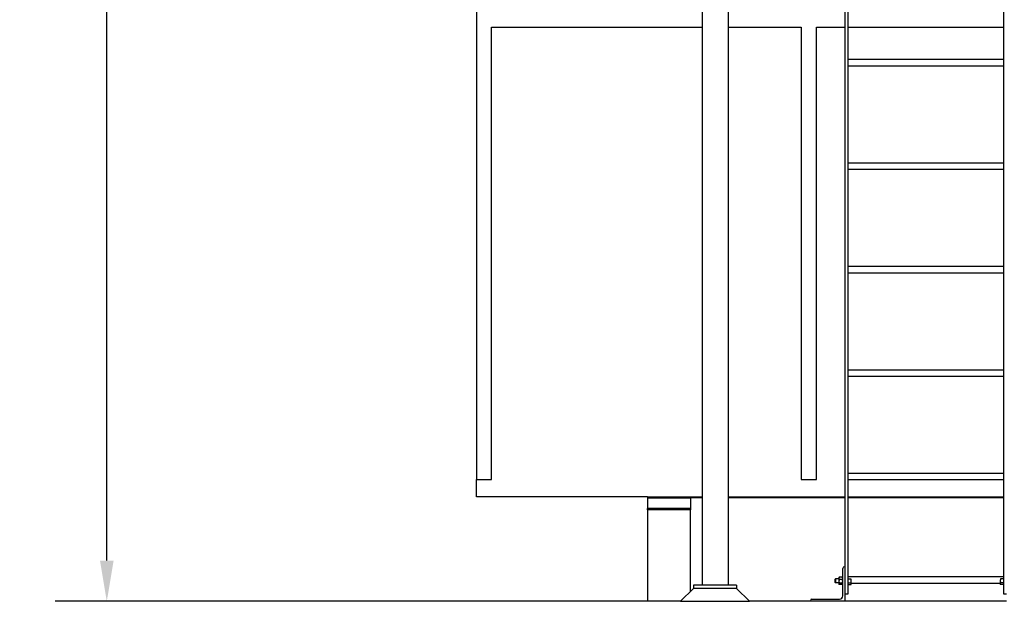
# Model space of a CAD drawing. Header units: inches. Extents: x 36 to 1719, y -84 to 1122.
# Tile 402 of 571: x 1271 to 1385, y 238 to 306. Entities that reach past the tile are written whole.
import ezdxf

# ---------------------------------------------------------------- set-up
doc = ezdxf.new("R2010")
doc.units = ezdxf.units.IN
doc.header["$LTSCALE"] = 48
doc.header["$MEASUREMENT"] = 0
doc.layers.add('Dimension (ANSI)', color=7, linetype='Continuous', lineweight=25)
doc.layers.add('Visible (ANSI)', color=7, linetype='Continuous', lineweight=30)
doc.styles.add('Note Text (ANSI)', font='tahoma.ttf')
doc.dimstyles.new('Architectural (ANSI)', dxfattribs={"dimscale": 48, "dimtxt": 0.125, "dimasz": 0.098425, "dimexe": 0.125, "dimexo": 0.0625, "dimgap": 0.031496, "dimtad": 0, "dimtih": 1, "dimtoh": 1, "dimdec": 4, "dimrnd": 1e-08, "dimzin": 3, "dimdsep": 46, "dimlunit": 4, "dimtxsty": 'Note Text (ANSI)', "dimcen": 0.09, "dimdle": 0.393701, "dimclrd": 256, "dimclre": 256, "dimclrt": 256, "dimadec": 0, "dimazin": 3, "dimtfac": 0.96, "dimtofl": 0, "dimtmove": 0, "dimatfit": 3, "dimfxl": 1, "dimfrac": 2, "dimtolj": 1, "dimtzin": 12, "dimlwd": -1, "dimlwe": -1, "dimarcsym": 0})

# ---------------------------------------------------------------- blocks, each defined once
blk = doc.blocks.new('*D20')
at = {"layer": 'Defpoints', "color": 0, "transparency": 16777216}
for p in [(1323.79, 415.42), (1280.95, 238.42), (1347.45, 238.42)]:
    blk.add_point(p, dxfattribs=at)
at = {"layer": 'Dimension (ANSI)', "transparency": 16777216}
for p, q in [((1320.79, 415.42), (1274.95, 415.42)), ((1280.95, 410.7), (1280.95, 348.05)), ((1280.95, 243.15), (1280.95, 338.79)), ((1344.45, 238.42), (1274.95, 238.42))]:
    blk.add_line(p, q, dxfattribs=at)
for points in [[(1280.16, 410.7), (1281.74, 410.7), (1280.95, 415.42)], [(1280.16, 243.15), (1281.74, 243.15), (1280.95, 238.42)]]:
    blk.add_solid(points, dxfattribs=at)
at = {"layer": 'Dimension (ANSI)', "transparency": 16777216, "insert": (1270.85, 346.54), "char_height": 6, "attachment_point": 1, "style": 'Note Text (ANSI)'}
blk.add_mtext('\\A1;14\'-9"', dxfattribs=at)

msp = doc.modelspace()

# ---------------------------------------------------------------- linework, layer by layer
at = {"layer": 'Visible (ANSI)'}
for p, q in [((1323.78662, 415.42127), (1323.78662, 252.55527)), ((1366.49162, 353.73561), (1366.49162, 239.29627)), ((1366.86662, 239.29627), (1366.86662, 353.73561)), ((1384.86662, 353.73561), (1384.86662, 239.29627)), ((1349.94662, 346.59204), (1349.94662, 240.29627)), ((1352.94662, 346.59204), (1352.94662, 240.29627)), ((1325.53662, 305.00461), (1349.94662, 305.00461)), ((1325.53662, 252.55527), (1325.53662, 305.00461)), ((1352.94662, 305.00461), (1361.43526, 305.00461)), ((1361.43526, 305.00461), (1361.43526, 252.55527)), ((1363.18526, 305.00461), (1366.49162, 305.00461)), ((1363.18526, 252.55527), (1363.18526, 305.00461)), ((1366.86662, 305.00461), (1384.86662, 305.00461)), ((1366.86662, 301.28127), (1384.86662, 301.28127)), ((1366.86662, 300.53127), (1384.86662, 300.53127)), ((1366.86662, 289.28127), (1384.86662, 289.28127)), ((1366.86662, 288.53127), (1384.86662, 288.53127)), ((1366.86662, 277.28127), (1384.86662, 277.28127)), ((1366.86662, 276.53127), (1384.86662, 276.53127)), ((1366.86662, 265.28127), (1384.86662, 265.28127)), ((1366.86662, 264.53127), (1384.86662, 264.53127)), ((1323.78662, 252.55527), (1325.53662, 252.55527)), ((1323.78662, 250.55577), (1323.78662, 252.55527)), ((1361.43526, 252.55527), (1363.18526, 252.55527)), ((1366.86662, 253.28127), (1384.86662, 253.28127)), ((1366.86662, 252.53127), (1384.86662, 252.53127)), ((1343.59912, 250.55577), (1323.78662, 250.55577)), ((1343.59912, 250.55577), (1343.59912, 250.42127)), ((1343.59912, 250.55577), (1349.94662, 250.55577)), ((1343.59912, 250.42127), (1348.59912, 250.42127)), ((1343.59912, 250.42127), (1343.59912, 249.17127)), ((1349.94662, 250.42127), (1348.59912, 250.42127)), ((1348.59912, 250.42127), (1348.59912, 249.17127)), ((1349.94662, 250.42127), (1348.59912, 250.42127)), ((1352.94662, 250.55577), (1366.49162, 250.55577)), ((1366.49162, 250.42127), (1352.94662, 250.42127)), ((1366.49162, 250.42127), (1352.94662, 250.42127)), ((1366.86662, 250.55577), (1384.86662, 250.55577)), ((1384.86662, 250.42127), (1366.86662, 250.42127)), ((1384.86662, 250.42127), (1366.86662, 250.42127)), ((1343.59912, 249.03345), (1343.59912, 249.17127)), ((1348.59912, 249.17127), (1343.59912, 249.17127)), ((1348.59912, 249.03345), (1343.59912, 249.03345)), ((1343.59912, 249.03345), (1343.59912, 238.45957)), ((1348.59912, 249.17127), (1348.59912, 249.03345)), ((1348.59912, 239.57377), (1348.59912, 249.03345)), ((1366.24162, 239.05127), (1366.24162, 242.23127)), ((1366.43162, 242.42127), (1366.49162, 242.42127)), ((1366.49162, 242.42127), (1366.49162, 238.42127)), ((1365.36662, 240.99908), (1365.41239, 241.04627)), ((1365.36662, 240.59346), (1365.36662, 240.99908)), ((1365.41239, 241.04627), (1365.41239, 240.54627)), ((1365.80362, 241.04627), (1365.41239, 241.04627)), ((1365.80362, 241.17127), (1365.82333, 241.20541)), ((1365.80362, 241.17127), (1365.80362, 241.098)), ((1365.80362, 241.098), (1365.80362, 240.75428)), ((1366.20813, 241.22656), (1365.83711, 241.22656)), ((1366.20813, 240.96943), (1365.83711, 240.96943)), ((1366.24162, 241.17127), (1366.22191, 241.20541)), ((1366.86662, 241.28127), (1384.86662, 241.28127)), ((1366.86662, 241.01278), (1366.86662, 241.02366)), ((1366.86662, 241.01278), (1367.19713, 241.01278)), ((1366.86662, 240.79627), (1366.86662, 241.01278)), ((1366.86662, 240.57977), (1366.86662, 240.79627)), ((1367.23062, 240.79627), (1367.23062, 240.85127)), ((1367.23062, 240.47151), (1367.23062, 240.79627)), ((1384.50262, 240.85127), (1384.50262, 240.79627)), ((1384.50262, 240.79627), (1384.50262, 240.47151)), ((1384.86662, 241.01278), (1384.53611, 241.01278)), ((1384.86662, 241.02366), (1384.86662, 241.01278)), ((1384.86662, 241.01278), (1384.86662, 240.79627)), ((1384.86662, 240.79627), (1384.86662, 240.57977)), ((1348.94662, 239.92127), (1347.44662, 238.42127)), ((1353.94662, 240.29627), (1348.94662, 240.29627)), ((1348.94662, 240.29627), (1348.94662, 239.92127)), ((1353.94662, 239.92127), (1348.94662, 239.92127)), ((1353.94662, 239.92127), (1348.94662, 239.92127)), ((1353.94662, 240.29627), (1353.94662, 239.92127)), ((1353.94662, 239.92127), (1355.44662, 238.42127)), ((1365.36662, 240.59346), (1365.41239, 240.54627)), ((1365.80362, 240.54627), (1365.41239, 240.54627)), ((1365.80362, 240.75428), (1365.80362, 240.45256)), ((1365.80362, 240.45256), (1365.80362, 240.42127)), ((1365.80362, 240.42127), (1365.82333, 240.38714)), ((1366.20813, 240.53914), (1365.83711, 240.53914)), ((1366.20813, 240.36598), (1365.83711, 240.36598)), ((1366.24162, 240.42127), (1366.22191, 240.38714)), ((1366.86662, 240.47151), (1366.86662, 240.57977)), ((1366.86662, 240.57977), (1367.19713, 240.57977)), ((1366.86662, 240.36326), (1366.86662, 240.47151)), ((1366.86662, 240.42127), (1366.86662, 240.42127)), ((1366.86662, 240.36326), (1367.19713, 240.36326)), ((1367.23062, 240.42127), (1367.19713, 240.36326)), ((1367.23062, 240.53127), (1384.50262, 240.53127)), ((1367.23062, 240.42127), (1367.23062, 240.47151)), ((1384.50262, 240.47151), (1384.50262, 240.42127)), ((1384.50262, 240.42127), (1384.53611, 240.36326)), ((1384.86662, 240.57977), (1384.53611, 240.57977)), ((1384.86662, 240.36326), (1384.53611, 240.36326)), ((1384.86662, 240.57977), (1384.86662, 240.47151)), ((1384.86662, 240.47151), (1384.86662, 240.36326)), ((1384.86662, 240.42127), (1384.86662, 240.42127)), ((1362.68162, 238.67127), (1365.86162, 238.67127)), ((1366.49162, 239.29627), (1366.86662, 239.29627)), ((1384.86662, 239.29627), (1385.24162, 239.29627)), ((1343.59912, 238.45957), (1347.48492, 238.45957)), ((1347.44662, 238.42127), (1355.44662, 238.42127)), ((1362.49162, 238.42127), (1355.44662, 238.42127)), ((1362.49162, 238.42127), (1362.49162, 238.48127)), ((1366.49162, 238.42127), (1362.49162, 238.42127)), ((1385.24162, 238.42127), (1366.49162, 238.42127))]:
    msp.add_line(p, q, dxfattribs=at)
for centre, radius, start, end in [((1366.43162, 242.23127), 0.19, 90, 180), ((1362.68162, 238.48127), 0.19, 90, 180), ((1365.86162, 239.05127), 0.38, 270, 0)]:
    msp.add_arc(centre, radius, start, end, dxfattribs=at)
for points, weights in [([(1365.83711, 241.22656), (1365.80362, 241.15766), (1365.80362, 241.098)], [1, 1.0379548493, 1]), ([(1365.80362, 241.098), (1365.80362, 241.03833), (1365.83711, 240.96943)], [1, 1.0379548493, 1]), ([(1365.83711, 240.96943), (1365.80362, 240.85413), (1365.80362, 240.75428)], [1, 1.0379548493, 1]), ([(1365.82333, 241.20541), (1365.82926, 241.21569), (1365.83711, 241.22656)], [1.01335315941, 1.00864620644, 1]), ([(1366.24162, 241.098), (1366.24162, 241.15766), (1366.20813, 241.22656)], [1, 1.0379548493, 1]), ([(1366.20813, 241.22656), (1366.21598, 241.21569), (1366.22191, 241.20541)], [1, 1.00864620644, 1.01335315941]), ([(1366.20813, 240.96943), (1366.24162, 241.03833), (1366.24162, 241.098)], [1, 1.0379548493, 1]), ([(1366.24162, 240.75428), (1366.24162, 240.85413), (1366.20813, 240.96943)], [1, 1.0379548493, 1]), ([(1367.19713, 241.01278), (1367.20031, 241.01829), (1367.20317, 241.02366)], [1, 1.00348335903, 1.00632733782]), ([(1367.23062, 240.79627), (1367.23062, 240.89675), (1367.19713, 241.01278)], [1, 1.0379548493, 1]), ([(1367.19713, 240.57977), (1367.23062, 240.69579), (1367.23062, 240.79627)], [1, 1.0379548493, 1]), ([(1384.53611, 241.01278), (1384.50262, 240.89675), (1384.50262, 240.79627)], [1, 1.0379548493, 1]), ([(1384.50262, 240.79627), (1384.50262, 240.69579), (1384.53611, 240.57977)], [1, 1.0379548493, 1]), ([(1384.53007, 241.02366), (1384.53293, 241.01829), (1384.53611, 241.01278)], [1.00632733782, 1.00348335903, 1]), ([(1365.80362, 240.75428), (1365.80362, 240.65443), (1365.83711, 240.53914)], [1, 1.0379548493, 1]), ([(1365.83711, 240.53914), (1365.80362, 240.49274), (1365.80362, 240.45256)], [1, 1.0379548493, 1]), ([(1365.80362, 240.45256), (1365.80362, 240.41238), (1365.83711, 240.36598)], [1, 1.0379548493, 1]), ([(1366.20813, 240.53914), (1366.24162, 240.65443), (1366.24162, 240.75428)], [1, 1.0379548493, 1]), ([(1366.24162, 240.45256), (1366.24162, 240.49274), (1366.20813, 240.53914)], [1, 1.0379548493, 1]), ([(1366.20813, 240.36598), (1366.24162, 240.41238), (1366.24162, 240.45256)], [1, 1.0379548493, 1]), ([(1367.23062, 240.47151), (1367.23062, 240.52175), (1367.19713, 240.57977)], [1, 1.0379548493, 1]), ([(1367.19713, 240.36326), (1367.23062, 240.42127), (1367.23062, 240.47151)], [1, 1.0379548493, 1]), ([(1384.53611, 240.57977), (1384.50262, 240.52175), (1384.50262, 240.47151)], [1, 1.0379548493, 1]), ([(1384.50262, 240.47151), (1384.50262, 240.42127), (1384.53611, 240.36326)], [1, 1.0379548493, 1])]:
    msp.add_rational_spline(points, weights, degree=2, dxfattribs=at)

# ---------------------------------------------------------------- dimensions: what is measured, and where the dimension line sits
at = {"layer": 'Dimension (ANSI)'}
dim = msp.add_linear_dim(base=(1280.95197, 238.42127), p1=(1323.78662, 415.42127), p2=(1347.44662, 238.42127), angle=90, dimstyle='Architectural (ANSI)', override={"dimgap": 0.031496, "dimdec": 4, "dimlfac": 1, "dimtol": 0, "dimlim": 0, "dimtp": 0, "dimtm": 0, "dimtdec": 2, "dimatfit": 1}, dxfattribs=at)
dim.commit()
dim.dimension.update_dxf_attribs({"geometry": '*D20', "text_midpoint": (1280.95197, 343.42127), "dimtype": 160})

doc.saveas('drawing.dxf')
